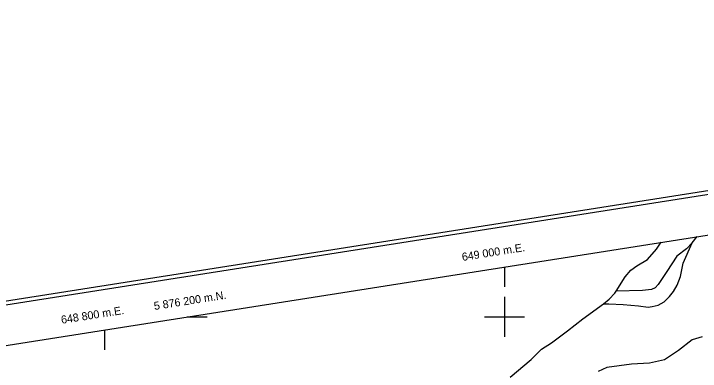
# Model space of a CAD drawing. Extents: x 646142 to 649934, y 5874075 to 5876351.
# Drawn here: x 648754.7 to 649097.8, y 5876172.8 to 5876351.5 of the extents above; entities that cross this region are included whole.
import ezdxf

# ---------------------------------------------------------------- set-up
doc = ezdxf.new("R2010")
doc.units = 0
for name, color, linetype in [('Niveau 2', 7, 'Continuous'), ('Niveau 22', 7, 'Continuous'), ('Niveau 60', 7, 'Continuous'), ('Niveau 61', 7, 'Continuous')]:
    doc.layers.add(name, color=color, linetype=linetype)

msp = doc.modelspace()

# ---------------------------------------------------------------- linework, layer by layer
at = {"layer": 'Niveau 2'}
msp.add_lwpolyline([(649098.72, 5876190.04), (649093.81, 5876188.56), (649086.84, 5876183.15), (649079.85, 5876178.54), (649072.46, 5876176.91), (649063.4, 5876176.46), (649051.1, 5876174.68), (649046.82, 5876172.69)], dxfattribs=at)
at = {"layer": 'Niveau 22'}
for points in [[(649002.85, 5876169.85), (649013.27, 5876178.76), (649018.36, 5876183.95), (649023.51, 5876187.07), (649031.43, 5876192.97), (649039.1, 5876198.97), (649049.4, 5876206.59), (649052.08, 5876206.47), (649059.28, 5876206.29), (649066.9, 5876205.46), (649071.71, 5876204.84), (649073.77, 5876205.13), (649076.71, 5876205.85), (649079.69, 5876207.5), (649082.33, 5876210.28), (649084.42, 5876212.66), (649086.31, 5876215.95), (649087.99, 5876220.26), (649089.23, 5876226.85), (649093.72, 5876236.95), (649096.25, 5876240.11)], [(649049.4, 5876206.59), (649052.32, 5876208.81), (649055.16, 5876211.95), (649055.77, 5876212.93), (649060.2, 5876220.03), (649063.01, 5876223.39), (649066.06, 5876225.51), (649071.43, 5876228.76), (649075.94, 5876233.78), (649078.31, 5876237.28)], [(649093.72, 5876236.95), (649090.99, 5876233.94), (649086.13, 5876230.28), (649081.05, 5876222.66), (649076.68, 5876216.15), (649075.32, 5876214.53), (649073.44, 5876213.67), (649068.84, 5876213.26), (649055.77, 5876212.93)]]:
    msp.add_lwpolyline(points, dxfattribs=at)
at = {"layer": 'Niveau 60'}
for p, q in [((649000, 5876224.96), (649000, 5876214.96)), ((648841.32, 5876200), (648851.32, 5876200)), ((648800, 5876193.5), (648800, 5876183.5))]:
    msp.add_line(p, q, dxfattribs=at)
for points in [[(646142.26, 5875797.64), (649662.59, 5876351.49), (649933.58, 5874629.01), (646413.32, 5874074.83), (646142.26, 5875797.64)], [(646144.55, 5875795.97), (649660.92, 5876349.21), (649931.28, 5874630.65), (646414.98, 5874077.12), (646144.55, 5875795.97)]]:
    msp.add_lwpolyline(points, dxfattribs=at)
msp.add_lwpolyline([(646167.42, 5875779.32), (649130.97, 5876245.57), (649395.18, 5874566.24), (646431.63, 5874099.99)], close=True, dxfattribs=at)
msp.add_lwpolyline([(646167.42, 5875779.32), (649130.97, 5876245.57), (649395.18, 5874566.24), (646431.63, 5874099.99)], close=True, dxfattribs=at)
at = {"layer": 'Niveau 61'}
for points in [[(649000, 5876210), (649000, 5876200), (649000, 5876190)], [(648990, 5876200), (649000, 5876200), (649010, 5876200)]]:
    msp.add_lwpolyline(points, dxfattribs=at)

# ---------------------------------------------------------------- texts
for s, p in [('649 000 m.E.', (648978.97, 5876227.95)), ('5 876 200 m.N.', (648825.04, 5876203.44)), ('648 800 m.E.', (648778.64, 5876196.56))]:
    msp.add_text(s, height=4, rotation=8.941, dxfattribs=at).set_placement(p)

doc.saveas('drawing.dxf')
